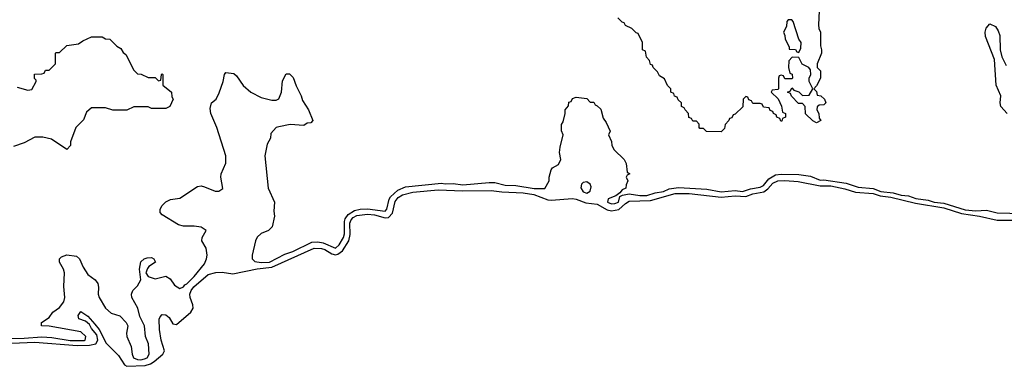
# Model space of a CAD drawing. Header units: inches. Extents: x 2710751 to 2829008, y 857003 to 965602.
# Tile 262 of 320: x 2781604 to 2787171, y 860822 to 862780. Entities that reach past the tile are written whole.
import ezdxf

# ---------------------------------------------------------------- set-up
doc = ezdxf.new("R2010")
doc.units = ezdxf.units.IN
doc.header["$MEASUREMENT"] = 0
doc.layers.add('C7886', color=7, linetype='Continuous')

msp = doc.modelspace()

# ---------------------------------------------------------------- linework, layer by layer
at = {"layer": 'C7886', "color": 2}
for points, elevation in [([(2786124.9, 862830), (2786120.7, 862750), (2786122.8, 862730), (2786132, 862710), (2786131.6, 862631.6), (2786138, 862610), (2786138, 862590), (2786114, 862530), (2786114, 862510), (2786132, 862490), (2786132, 862450), (2786110, 862406), (2786094, 862390), (2786110, 862374), (2786114, 862354), (2786134, 862350), (2786154, 862330), (2786162, 862310), (2786150, 862298), (2786123.6, 862296.4), (2786112.7, 862287.3), (2786112, 862270), (2786122, 862250), (2786123.6, 862223.6), (2786134, 862210), (2786110, 862198), (2786088.9, 862208.9), (2786047.3, 862247.3), (2786046, 862290), (2786030, 862306), (2786007.3, 862307.3), (2785967.3, 862347.3), (2785962, 862362), (2785946, 862370), (2785962, 862378), (2785970, 862394), (2785982, 862382), (2786010, 862372), (2786030, 862352), (2786067.3, 862352.7), (2786088, 862390), (2786068, 862430), (2786068, 862450), (2786078, 862470), (2786076.4, 862496.4), (2786066, 862510), (2786029.2, 862529.2), (2786010, 862566), (2785972.7, 862567.3), (2785952.7, 862547.3), (2785952, 862510), (2785958, 862478), (2785971.6, 862471.6), (2785974, 862450), (2785970, 862446), (2785930, 862446), (2785922, 862462), (2785910, 862466), (2785898, 862462), (2785894, 862450), (2785894, 862390), (2785890, 862386), (2785858, 862382), (2785854, 862370), (2785892.7, 862332.7), (2785911.6, 862291.6), (2785918, 862258), (2785934, 862250), (2785934, 862230), (2785918, 862222), (2785912.7, 862207.3), (2785907.3, 862207.3), (2785902, 862222), (2785886, 862230), (2785882, 862242), (2785866, 862250), (2785862, 862262), (2785847.3, 862267.3), (2785842, 862282), (2785810, 862286), (2785802, 862302), (2785790, 862306), (2785750, 862306), (2785742, 862322), (2785727.3, 862327.3), (2785722, 862342), (2785710, 862346), (2785694, 862330), (2785692.7, 862287.3), (2785650, 862246), (2785638, 862242), (2785630, 862226), (2785618, 862222), (2785614, 862210), (2785592.7, 862187.3), (2785590, 862166), (2785570, 862146), (2785488.4, 862148.4), (2785470, 862166), (2785450, 862166), (2785446, 862170), (2785446, 862190), (2785430, 862206), (2785410, 862206), (2785402, 862222), (2785387.3, 862227.3), (2785386, 862250), (2785366, 862270), (2785362, 862282), (2785346, 862290), (2785346, 862310), (2785327.3, 862327.3), (2785322, 862342), (2785307.3, 862347.3), (2785302, 862362), (2785286, 862370), (2785286, 862390), (2785267.3, 862407.3), (2785250, 862446), (2785222, 862462), (2785210, 862486), (2785186, 862510), (2785182, 862522), (2785170, 862526), (2785166, 862550), (2785148.4, 862568.4), (2785142, 862602), (2785126, 862610), (2785126, 862650), (2785102, 862702), (2785090, 862706), (2785066, 862730), (2785030, 862746), (2785022, 862762), (2785010, 862766), (2784986, 862790)], 6), ([(2787187.8, 862250), (2787152, 862290), (2787148.3, 862310), (2787151, 862350), (2787124.4, 862410), (2787115.6, 862555.6), (2787064.6, 862684.6), (2787063.1, 862710), (2787068.5, 862731.6), (2787090, 862756), (2787120.7, 862740.7), (2787137.1, 862717.1), (2787145.2, 862690), (2787148.8, 862608.8), (2787157.6, 862570), (2787181.6, 862521.6)], 6), ([(2781590, 862398), (2781650, 862382), (2781673.6, 862386.4), (2781698, 862430), (2781698, 862438), (2781688.4, 862448.4), (2781687.3, 862472.7), (2781730, 862474), (2781742, 862478), (2781750, 862494), (2781770, 862494), (2781806, 862530), (2781806, 862590), (2781810, 862594), (2781830, 862594), (2781870, 862634), (2781936.4, 862643.6), (2781960.4, 862659.6), (2782010, 862682), (2782070, 862682), (2782090, 862672), (2782114, 862670), (2782154, 862630), (2782176.9, 862616.9), (2782190, 862594), (2782203.6, 862583.6), (2782250, 862494), (2782270, 862474), (2782291.6, 862471.6), (2782330, 862454), (2782370, 862454), (2782390, 862434), (2782402, 862438), (2782406, 862470), (2782410, 862474), (2782414, 862470), (2782414, 862410), (2782462, 862370), (2782463.6, 862343.6), (2782472, 862330), (2782454, 862290), (2782430, 862278), (2782350, 862278), (2782330, 862288), (2782250, 862288), (2782210, 862268), (2782130, 862268), (2782090, 862282), (2782010, 862282), (2781982, 862258), (2781965.4, 862214.6), (2781922, 862170), (2781892, 862090), (2781892, 862070), (2781870, 862046), (2781784.7, 862104.7), (2781735.5, 862115.5), (2781690, 862116), (2781630, 862085.2), (2781570, 862064)], 6), ([(2781490, 860979.1), (2781630, 860980.9), (2781728.6, 860988.6), (2781785.5, 860985.5), (2781890, 860967.6), (2781970, 860968.7), (2781974, 860970), (2781977.4, 860990), (2781950, 861016.3), (2781770, 861048.7), (2781728, 861050), (2781728, 861070), (2781770, 861098), (2781791.6, 861128.4), (2781830, 861154), (2781854.3, 861185.7), (2781858.7, 861210), (2781853.1, 861273.1), (2781857.6, 861350), (2781851.8, 861371.8), (2781828.7, 861410), (2781828.7, 861430), (2781840.2, 861439.8), (2781870, 861451.3), (2781924.7, 861444.7), (2781942, 861430), (2781962.5, 861382.5), (2781990, 861341), (2782031.3, 861310), (2782046, 861290), (2782050.7, 861270), (2782047.7, 861230), (2782053.4, 861210), (2782090, 861150.8), (2782122.4, 861122.4), (2782170, 861106.8), (2782206.8, 861070), (2782216, 861050), (2782207.3, 861010), (2782210.7, 860990), (2782234.6, 860934.6), (2782239.3, 860890), (2782248, 860870), (2782270, 860860.3), (2782290, 860858), (2782310, 860863.7), (2782325.2, 860870), (2782337, 860890), (2782332, 860950), (2782316, 860990), (2782309.2, 861050), (2782282.7, 861102.7), (2782272.7, 861150), (2782239, 861210), (2782237.2, 861230), (2782244, 861250), (2782270, 861276), (2782289.3, 861310), (2782282, 861370), (2782290, 861412), (2782308, 861430), (2782325.2, 861434.8), (2782350, 861436), (2782362, 861430), (2782371.3, 861410), (2782334.8, 861385.2), (2782326, 861374), (2782318, 861350), (2782331.3, 861330), (2782370, 861316.3), (2782430.7, 861330.7), (2782455.9, 861315.9), (2782479.8, 861279.8), (2782510, 861262), (2782530, 861271.3), (2782537.5, 861282.5), (2782550, 861288), (2782591.6, 861330), (2782650, 861401), (2782660.9, 861430), (2782663.7, 861450), (2782658, 861490), (2782634, 861530), (2782635.3, 861550), (2782658, 861590), (2782630, 861608.7), (2782590, 861614), (2782530, 861614), (2782502, 861622), (2782410, 861678), (2782398, 861690), (2782398, 861710), (2782408.9, 861731.1), (2782430, 861752), (2782456.4, 861763.6), (2782510, 861771.3), (2782610, 861838), (2782630, 861841), (2782650, 861836), (2782710, 861811), (2782730, 861811.3), (2782753.2, 861826.8), (2782741.2, 861890), (2782744, 861910), (2782769, 861970), (2782769.1, 862010.9), (2782719.3, 862170), (2782685.2, 862250), (2782681.2, 862278.8), (2782688.7, 862310), (2782715.3, 862330), (2782732.5, 862367.5), (2782754, 862430), (2782762, 862470), (2782770, 862482), (2782815.3, 862475.3), (2782830, 862462), (2782867.3, 862407.3), (2782910.6, 862370.6), (2782970, 862340.7), (2783030, 862324.7), (2783054.6, 862325.4), (2783070, 862332), (2783084, 862370), (2783090, 862434), (2783110, 862474), (2783130, 862474), (2783150, 862454), (2783167.1, 862407.1), (2783196, 862350), (2783203.6, 862323.6), (2783238, 862270), (2783262, 862210), (2783250, 862198), (2783230, 862195.3), (2783210, 862182), (2783132.7, 862187.3), (2783070, 862175.3), (2783054, 862170), (2783023.6, 862136.4), (2783022, 862110), (2783002.8, 862077.2), (2782991, 862010), (2783008.5, 861828.5), (2783044.7, 861750), (2783041, 861699), (2783044.7, 861670), (2783030.9, 861609.1), (2783011, 861589), (2782970, 861572.7), (2782947.6, 861552.4), (2782937.1, 861530), (2782918, 861450), (2782919.1, 861430), (2782934.6, 861414.6), (2782969.2, 861409.2), (2783016, 861410), (2783104.1, 861455.9), (2783149.3, 861470), (2783256.3, 861523.7), (2783290, 861526), (2783320, 861520), (2783390, 861489.1), (2783410, 861508.4), (2783436, 861550), (2783440.4, 861570), (2783440.7, 861639.3), (2783444.7, 861655.3), (2783460.7, 861679.3), (2783496.9, 861703.1), (2783530, 861710.4), (2783570, 861712.4), (2783670, 861699.3), (2783680.7, 861710), (2783693.5, 861766.5), (2783700.5, 861779.5), (2783742.3, 861817.8), (2783784.7, 861835.3), (2783990, 861857.1), (2784010, 861853.4), (2784055.2, 861855.2), (2784110, 861848), (2784259, 861861), (2784290, 861860.7), (2784350, 861844.9), (2784410, 861842.6), (2784513.5, 861826.5), (2784572.9, 861827.1), (2784598, 861870), (2784598, 861890), (2784608.4, 861931.6), (2784616.4, 861943.6), (2784650, 861962), (2784664, 861990), (2784657.2, 862030), (2784660.2, 862059.8), (2784678, 862130), (2784668.4, 862151.6), (2784668.4, 862188.4), (2784676.4, 862203.6), (2784688, 862250), (2784688, 862270), (2784707.3, 862292.7), (2784710, 862314), (2784722, 862318), (2784730, 862334), (2784750, 862342), (2784810, 862334), (2784830, 862314), (2784850, 862314), (2784858, 862298), (2784870, 862294), (2784890, 862274), (2784903.6, 862223.6), (2784919.6, 862199.6), (2784942, 862150), (2784934, 862130), (2784951.1, 862091.1), (2784952, 862070), (2784965.4, 862045.4), (2785022, 861990), (2785032.7, 861967.3), (2785038, 861918), (2785054, 861910), (2785038, 861902), (2785034, 861890), (2785042, 861870), (2785032.7, 861847.3), (2785031.1, 861828.9), (2785010, 861818), (2784998, 861802), (2784975.3, 861784.7), (2784931.3, 861768.7), (2784927.7, 861750), (2784950, 861740.5), (2784970, 861741.6), (2784989, 861750), (2784998, 861782), (2785011.7, 861788.3), (2785050, 861796), (2785110, 861786.4), (2785150, 861787.3), (2785198, 861802), (2785244, 861810), (2785276.1, 861823.9), (2785330, 861832.4), (2785490, 861822.8), (2785570, 861807.7), (2785650, 861815.6), (2785690.4, 861810.4), (2785735.6, 861824.5), (2785790, 861833.7), (2785810, 861843.6), (2785839.8, 861880.2), (2785877, 861903), (2785910, 861906.9), (2786010, 861906), (2786076.1, 861896.1), (2786130, 861873.4), (2786150, 861874.9), (2786276.3, 861856.3), (2786345.8, 861834.2), (2786430, 861826.6), (2786474, 861810), (2786542.7, 861802.7), (2786588.5, 861788.5), (2786630, 861784.8), (2786670.8, 861770), (2786741.3, 861761.3), (2786774.8, 861750), (2786830, 861744.4), (2786950, 861706.4), (2787010, 861701.2), (2787070, 861704.2), (2787130, 861689.1), (2787274.6, 861685.4)], 6), ([(2781470, 860948.5), (2781690, 860959.2), (2781930, 860940.4), (2781998.8, 860941.2), (2782034, 860950), (2782047, 860970), (2782040.2, 861000.2), (2782010, 861035.3), (2781998.9, 861058.9), (2781976.5, 861076.5), (2781938, 861090), (2781935.3, 861110), (2781950, 861131.3), (2781990, 861104.7), (2782030, 861061), (2782054, 861030), (2782093.4, 860953.4), (2782163.5, 860883.5), (2782196.4, 860830), (2782210, 860822.4), (2782313.3, 860826.7), (2782343.2, 860836.8), (2782364.8, 860850), (2782414, 860890), (2782423.6, 860910), (2782404.7, 860970), (2782395.1, 861030), (2782392.1, 861087.9), (2782398.9, 861101.1), (2782410, 861114), (2782430, 861113.4), (2782450, 861097.3), (2782470, 861062), (2782490, 861057.6), (2782571.7, 861128.3), (2782584.7, 861150), (2782583.1, 861170), (2782567.8, 861210), (2782566.2, 861230), (2782573.6, 861250), (2782588.8, 861271.2), (2782670, 861340.7), (2782712.4, 861352.4), (2782750, 861354), (2782810, 861345.3), (2782946.5, 861373.5), (2783030, 861382.5), (2783270, 861489.2), (2783310, 861487.6), (2783330, 861481.4), (2783370, 861457.1), (2783390, 861452.4), (2783403.6, 861456.4), (2783430, 861474), (2783465, 861530), (2783472.9, 861567.1), (2783471.4, 861630), (2783479, 861650), (2783490, 861662), (2783510, 861673.7), (2783570, 861680.9), (2783610, 861678), (2783670, 861660.5), (2783690, 861662.7), (2783712.9, 861687.1), (2783726.4, 861753.6), (2783744.7, 861775.3), (2783768.8, 861791.2), (2783826.5, 861806.5), (2783970, 861818.6), (2784110, 861813), (2784270, 861815.5), (2784330, 861806.8), (2784450, 861801.3), (2784511.9, 861791.9), (2784590, 861763.2), (2784610, 861760.2), (2784730, 861769.1), (2784750, 861766.5), (2784805.4, 861745.4), (2784870, 861737.1), (2784926.6, 861706.6), (2784950, 861700.2), (2784992.1, 861707.9), (2785030, 861742.3), (2785050, 861754.2), (2785170, 861758), (2785310, 861798), (2785390, 861798.4), (2785570, 861777), (2785650, 861785.7), (2785710, 861782), (2785750, 861796.1), (2785812.1, 861807.9), (2785834.8, 861825.2), (2785863.4, 861856.6), (2785890, 861869.3), (2785930, 861872.3), (2786006.3, 861866.3), (2786130, 861842.3), (2786190, 861841.2), (2786270, 861825), (2786330, 861806.2), (2786430, 861798.8), (2786470, 861785.1), (2786530, 861777.5), (2786670, 861744.4), (2786830, 861717.2), (2786930, 861684.6), (2787030.1, 861670.1), (2787130, 861647.2), (2787230, 861648.5)], 2)]:
    msp.add_lwpolyline(points, dxfattribs=dict(at, elevation=elevation))
at = {"layer": 'C7886', "color": 2, "elevation": 6}
for points in [[(2785970, 862778), (2785950, 862778), (2785942, 862770), (2785939.6, 862740.4), (2785922, 862710), (2785931.1, 862691.1), (2785932, 862670), (2785954, 862626), (2785954, 862614), (2785991.6, 862611.6), (2785998, 862598), (2786010, 862594), (2786020.4, 862619.6), (2786022, 862650), (2786009, 862669), (2785978, 862770)], [(2784810, 861863.7), (2784790, 861860.9), (2784780.5, 861850), (2784777.6, 861830), (2784790, 861808.2), (2784810, 861800.5), (2784829.4, 861810.6), (2784835.1, 861835.1), (2784829.2, 861850)]]:
    msp.add_lwpolyline(points, close=True, dxfattribs=at)

doc.saveas('drawing.dxf')
